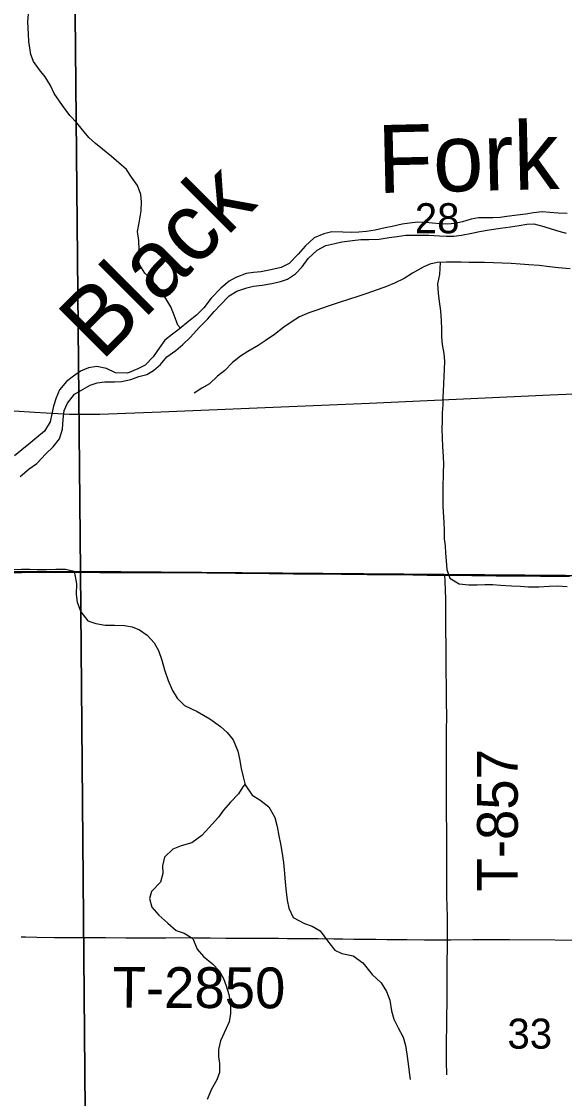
# Model space of a CAD drawing. Extents: x 1874609 to 2204689, y 815661 to 1281160.
# Drawn here: x 2024177 to 2028176, y 962602 to 970528 of the extents above; entities that cross this region are included whole.
import ezdxf

# ---------------------------------------------------------------- set-up
doc = ezdxf.new("R2010")
doc.units = 0
for name, color, linetype in [('GM_X_Major_River', 7, 'Continuous'), ('GM_X_Major_River_Text', 7, 'Continuous'), ('GM_X_Minor_River', 7, 'Continuous'), ('GM_X_Rail_Line', 7, 'Continuous'), ('GM_X_Section', 7, 'Continuous'), ('GM_X_Section_Text', 7, 'Continuous'), ('GM_X_State_Route', 7, 'Continuous'), ('GM_X_Township_Road', 7, 'Continuous'), ('GM_X_Township_Road_Text', 7, 'Continuous')]:
    doc.layers.add(name, color=color, linetype=linetype)

msp = doc.modelspace()

# ---------------------------------------------------------------- linework, layer by layer
at = {"layer": 'GM_X_Major_River'}
for points in [[(2028195, 969114.8), (2028128.9, 969116.8), (2028068.8, 969122.9), (2028010.7, 969126.9), (2027946.5, 969120.9), (2027890.4, 969110.9), (2027826.2, 969102.9), (2027752.1, 969092.9), (2027702, 969084.9), (2027647.8, 969082.9), (2027541.6, 969083), (2027489.5, 969073), (2027425.3, 969053), (2027367.2, 969041), (2027313.1, 969037), (2027259, 969039), (2027202.9, 969045.1), (2027152.8, 969049.1), (2027094.6, 969051.1), (2027034.5, 969045.2), (2026980.4, 969037.2), (2026906.2, 969019.2), (2026856.1, 969009.2), (2026781.9, 968993.1), (2026717.8, 968983.1), (2026661.7, 968977.2), (2026605.5, 968975.2), (2026543.4, 968979.2), (2026463.2, 968981.3), (2026403.1, 968965.3), (2026332.9, 968937.2), (2026266.7, 968875.1), (2026214.5, 968815), (2026148.3, 968746.8), (2026088.2, 968718.8), (2026014, 968700.8), (2025939.8, 968686.8), (2025885.7, 968680.8), (2025831.6, 968672.8), (2025755.4, 968644.8), (2025705.2, 968616.7), (2025645.1, 968566.6), (2025572.8, 968492.5), (2025520.6, 968422.3), (2025464.4, 968366.2), (2025408.3, 968322.1), (2025338.1, 968264), (2025287.9, 968228), (2025231.7, 968183.9), (2025189.6, 968123.7), (2025145.4, 968059.6), (2025087.2, 967999.5), (2025033.1, 967973.4), (2024956.9, 967941.4), (2024868.7, 967943.4), (2024802.6, 967975.6), (2024730.5, 967989.6), (2024670.3, 967979.6), (2024612.2, 967955.6), (2024560, 967917.5), (2024507.9, 967879.5), (2024455.7, 967817.3), (2024431.6, 967759.2), (2024411.5, 967697.1), (2024399.4, 967640.9), (2024387.3, 967582.8), (2024345.1, 967512.6), (2024288.9, 967466.5), (2024230.8, 967418.5), (2024178.6, 967376.4), (2024124.4, 967332.3)], [(2024166.4, 967179.9), (2024232.6, 967236), (2024288.7, 967276.1), (2024357, 967346.2), (2024409.1, 967398.3), (2024455.3, 967456.4), (2024479.4, 967528.6), (2024483.5, 967598.8), (2024491.6, 967664.9), (2024515.7, 967719.1), (2024565.9, 967785.2), (2024630.1, 967823.3), (2024682.2, 967851.3), (2024734.3, 967869.3), (2024790.5, 967877.3), (2024862.6, 967877.3), (2024912.7, 967879.3), (2024982.9, 967893.3), (2025041, 967915.3), (2025099.2, 967931.3), (2025149.3, 967959.4), (2025199.5, 968003.4), (2025247.6, 968059.6), (2025313.8, 968107.7), (2025364, 968151.7), (2025420.2, 968205.8), (2025484.4, 968276), (2025548.6, 968340.1), (2025596.8, 968394.2), (2025642.9, 968444.3), (2025707.1, 968510.5), (2025763.3, 968544.5), (2025835.5, 968568.5), (2025885.6, 968580.5), (2025949.7, 968588.5), (2026019.9, 968600.5), (2026084, 968614.5), (2026136.2, 968632.5), (2026194.3, 968672.6), (2026242.5, 968722.7), (2026286.7, 968784.9), (2026354.9, 968845), (2026419, 968879), (2026483.2, 968895), (2026535.3, 968907), (2026613.5, 968917), (2026675.6, 968923), (2026735.8, 968925), (2026811.9, 968927), (2026884.1, 968939), (2026944.2, 968946.9), (2027006.4, 968954.9), (2027058.5, 968956.9), (2027124.6, 968956.9), (2027176.7, 968954.9), (2027254.9, 968950.8), (2027307, 968948.8), (2027361.1, 968948.8), (2027417.2, 968956.8), (2027493.4, 968970.8), (2027549.5, 968982.7), (2027621.7, 968994.7), (2027703.9, 969006.7), (2027778, 969016.7), (2027842.2, 969026.7), (2027898.3, 969036.7), (2027950.4, 969038.7), (2028022.6, 969018.6), (2028078.7, 969002.5), (2028134.8, 968984.5), (2028188.9, 968970.4)]]:
    msp.add_lwpolyline(points, dxfattribs=at)
at = {"layer": 'GM_X_Minor_River'}
for points in [[(2025346.6, 968271.1), (2025328.1, 968294.1), (2025302.1, 968368.3), (2025276.1, 968428.5), (2025240.1, 968490.6), (2025190.1, 968562.8), (2025134, 968625), (2025084, 968675.2), (2025048, 968735.3), (2025032, 968787.5), (2025044.1, 968845.6), (2025040.2, 968915.8), (2025030.2, 968982), (2025044.3, 969046.1), (2025058.5, 969134.3), (2025060.5, 969200.5), (2025054.6, 969254.6), (2025030.6, 969320.8), (2024986.6, 969383), (2024950.6, 969439.2), (2024892.5, 969487.3), (2024840.5, 969535.4), (2024774.4, 969589.6), (2024722.3, 969629.7), (2024672.3, 969675.9), (2024626.2, 969732), (2024584.2, 969782.2), (2024532.1, 969836.3), (2024478.1, 969910.6), (2024418.1, 969998.8), (2024390.1, 970057), (2024352.1, 970121.2), (2024308.1, 970173.3), (2024266, 970233.5), (2024246, 970285.6), (2024230.1, 970381.9), (2024228.2, 970436), (2024224.3, 970528.2), (2024230.4, 970610.4)], [(2028218.6, 968707.7), (2028132.4, 968715.8), (2028064.3, 968723.9), (2027990.2, 968731.9), (2027914, 968738), (2027849.9, 968742), (2027783.8, 968748), (2027715.6, 968750.1), (2027653.5, 968752.1), (2027587.3, 968754.2), (2027471.1, 968754.2), (2027415, 968756.2), (2027356.9, 968758.3), (2027306.8, 968758.3), (2027238.6, 968754.3), (2027184.5, 968742.3), (2027134.4, 968720.3), (2027056.1, 968676.2), (2026994, 968638.2), (2026923.8, 968602.1), (2026851.6, 968574.1), (2026789.4, 968550), (2026719.3, 968526), (2026653.1, 968504), (2026592.9, 968486), (2026516.8, 968459.9), (2026428.5, 968429.9), (2026352.4, 968403.9), (2026292.2, 968383.8), (2026224, 968355.8), (2026161.9, 968315.8), (2026107.7, 968277.7), (2026039.5, 968225.6), (2025971.3, 968179.5), (2025919.1, 968143.4), (2025842.9, 968099.4), (2025788.8, 968065.3), (2025730.6, 968019.2), (2025674.4, 967961.1), (2025620.3, 967919), (2025560.1, 967862.9), (2025503.9, 967828.9), (2025447.8, 967792.8)], [(2027259.4, 968755.5), (2027254.5, 968666.1), (2027240.4, 968597.9), (2027246.4, 968527.8), (2027256.3, 968451.6), (2027262.3, 968399.4), (2027266.2, 968327.2), (2027270.1, 968263.1), (2027270.1, 968206.9), (2027276, 968150.8), (2027288, 968084.6), (2027291.9, 968028.5), (2027289.8, 967968.3), (2027287.8, 967918.2), (2027283.7, 967860.1), (2027281.6, 967809.9), (2027279.6, 967757.8), (2027279.5, 967707.7), (2027275.4, 967649.5), (2027275.4, 967585.4), (2027273.3, 967533.3), (2027275.2, 967465.1), (2027277.2, 967400.9), (2027281.1, 967326.8), (2027285, 967268.6), (2027281, 967212.5), (2027280.8, 967088.2), (2027278.7, 967020), (2027278.7, 966959.8), (2027286.5, 966843.5), (2027288.5, 966779.4), (2027290.4, 966721.2), (2027296.4, 966669.1), (2027298.3, 966615), (2027304.3, 966558.8), (2027308.2, 966494.7), (2027330.2, 966430.5), (2027400.3, 966390.3), (2027472.4, 966382.3), (2027532.5, 966382.3), (2027588.7, 966384.2), (2027646.8, 966384.2), (2027704.9, 966380.2), (2027785.1, 966374.1), (2027851.2, 966372.1), (2027911.3, 966368), (2027987.5, 966368), (2028063.6, 966372), (2028123.8, 966374), (2028195.9, 966369.9)], [(2024101.5, 966494.2), (2024177.6, 966498.2), (2024237.7, 966498.2), (2024291.9, 966496.1), (2024360, 966496.1), (2024430.2, 966498.1), (2024500.3, 966498), (2024564.4, 966482), (2024582.3, 966389.7), (2024580.3, 966311.5), (2024586.2, 966255.4), (2024614.2, 966183.2), (2024666.2, 966117), (2024724.3, 966096.9), (2024792.4, 966084.8), (2024860.6, 966084.8), (2024934.7, 966082.8), (2024990.9, 966072.7), (2025046.9, 966050.6), (2025101, 966012.5), (2025153.1, 965954.3), (2025185.1, 965898.2), (2025211, 965828), (2025231, 965757.8), (2025257, 965677.6), (2025289, 965605.4), (2025323, 965549.2), (2025377, 965493.1), (2025469.2, 965448.9), (2025563.3, 965396.8), (2025641.4, 965340.6), (2025691.4, 965294.4), (2025735.5, 965242.3), (2025769.5, 965158.1), (2025783.4, 965101.9), (2025795.4, 965031.7), (2025809.3, 964969.6), (2025823.3, 964909.4), (2025875.3, 964835.2), (2025931.4, 964801.1), (2025997.5, 964748.9), (2026041.5, 964668.7), (2026059.4, 964604.5), (2026071.4, 964534.4), (2026083.3, 964476.2), (2026093.3, 964420.1), (2026105.2, 964339.9), (2026113.2, 964257.7), (2026119.1, 964193.5), (2026125, 964123.3), (2026133, 964061.2), (2026144.9, 964003), (2026176.9, 963932.8), (2026261.1, 963890.7), (2026317.1, 963870.6), (2026375.2, 963836.5), (2026429.3, 963762.3), (2026483.3, 963694.1), (2026535.4, 963670), (2026619.5, 963651.9), (2026689.6, 963599.7), (2026759.7, 963515.5), (2026825.7, 963453.3), (2026863.7, 963389.1), (2026889.7, 963325), (2026901.7, 963246.8), (2026917.6, 963184.6), (2026951.6, 963122.4), (2026987.6, 963052.2), (2027003.6, 962992.1), (2027015.5, 962927.9), (2027023.5, 962857.7), (2027031.4, 962795.6), (2027039.4, 962741.4)], [(2025822.2, 964914), (2025807.2, 964895.4), (2025775.1, 964845.3), (2025714.9, 964783.2), (2025664.7, 964725), (2025626.6, 964672.9), (2025558.4, 964596.8), (2025504.2, 964536.6), (2025432, 964484.5), (2025353.8, 964460.5), (2025291.6, 964436.5), (2025229.4, 964378.4), (2025215.3, 964314.2), (2025217.3, 964258.1), (2025199.2, 964193.9), (2025133, 964125.8), (2025118.9, 964073.7), (2025136.8, 964009.5), (2025188.9, 963951.3), (2025254.9, 963891.2), (2025315, 963837), (2025375.1, 963818.9), (2025439.2, 963778.8), (2025471.2, 963700.6), (2025517.2, 963646.4), (2025583.3, 963592.2), (2025631.3, 963542.1), (2025663.3, 963485.9), (2025683.3, 963431.8), (2025703.3, 963367.6), (2025715.2, 963295.4), (2025715.2, 963227.3), (2025705.1, 963167.1), (2025685, 963117), (2025642.8, 963026.8), (2025626.7, 962962.7), (2025626.6, 962910.5), (2025634.6, 962860.4), (2025634.5, 962792.2), (2025614.4, 962740.1), (2025576.2, 962669.9), (2025544.1, 962593.8)]]:
    msp.add_lwpolyline(points, dxfattribs=at)
at = {"layer": 'GM_X_Rail_Line'}
msp.add_lwpolyline([(2024121.9, 967663.2), (2024271.8, 967652.2), (2024530.2, 967638.8), (2024753.2, 967639.1), (2025202.8, 967654.8), (2026739.4, 967720.6), (2028069.8, 967780.1), (2028830.6, 967813.5)], dxfattribs=at)
at = {"layer": 'GM_X_Section'}
for points in [[(2019252.8, 971849.2), (2024559.1, 971862.4), (2024612.3, 966480.2), (2019314.1, 966465)], [(2024559.1, 971862.4), (2029851.5, 971817.4), (2029966.8, 966437.3), (2024612.3, 966480.2)], [(2024612.3, 966480.2), (2024657.5, 961100), (2019313.3, 961100.8), (2019314.1, 966465)], [(2024612.3, 966480.2), (2029966.8, 966437.3), (2030007.8, 961117.1), (2024657.5, 961100)]]:
    msp.add_lwpolyline(points, close=True, dxfattribs=at)
at = {"layer": 'GM_X_State_Route'}
msp.add_lwpolyline([(2023835.7, 966471.9), (2024180, 966473.9), (2024425.9, 966476), (2024573.3, 966474.5), (2024753.8, 966474.3), (2024999.7, 966472.2), (2025278.5, 966473.5), (2025540.8, 966471.8), (2025753.9, 966467.9), (2025999.9, 966466.3), (2026180.1, 966462.7), (2026344.2, 966462.4), (2026721.2, 966458), (2026950.8, 966458.6), (2027163.9, 966454.2), (2027295.6, 966454), (2027311.5, 966453.9), (2027672.2, 966449.2), (2028000.1, 966447.1), (2028213.3, 966446.7)], dxfattribs=at)
at = {"layer": 'GM_X_Township_Road'}
for points in [[(2027307.4, 965093.6), (2027307.1, 965133.4), (2027307, 965231.6), (2027307.7, 965313.4), (2027308.2, 965411.8), (2027307.7, 965526.5), (2027307.1, 965575.7), (2027306.4, 965641.1), (2027305.3, 965739.1), (2027303.4, 965934.3), (2027302.9, 966048.5), (2027302.1, 966146.5), (2027300.7, 966277.6), (2027296.9, 966408.7), (2027295.6, 966454)], [(2027313.2, 963770.2), (2027313.5, 963823.1), (2027314, 963888.7), (2027313.5, 963954.1), (2027312.2, 964003.2), (2027310.2, 964101.3), (2027310.2, 964281.5), (2027309.6, 964412.7), (2027308.9, 964494.6), (2027306.5, 964772.9), (2027307.4, 964887.5), (2027307.8, 965035.1), (2027307.4, 965093.6)], [(2024174.7, 963792.4), (2024207, 963791.5), (2024288.6, 963789.4), (2024419.7, 963787.4), (2024518, 963785.7), (2024632.5, 963785.6), (2024796.5, 963786), (2024944, 963785.4), (2025058.7, 963785), (2025156.9, 963784.8), (2025238.9, 963785), (2025337.2, 963785.6), (2025451.9, 963784.7), (2025566.4, 963783.9), (2025681, 963782.3), (2025828.4, 963781.1), (2025942, 963782.1), (2026004.7, 963781.8), (2026068.5, 963780.8), (2026133.3, 963779.7), (2026231.3, 963779.1), (2026296.8, 963779.4), (2026362.3, 963779.4), (2026476.7, 963777.9), (2026542, 963776.1), (2026623.6, 963775.1), (2026721.5, 963774.2), (2026786.9, 963774), (2026868.1, 963772.5), (2027014.8, 963770.9), (2027144.5, 963770.2), (2027209.1, 963769.6), (2027313.2, 963770.2)], [(2027309.3, 962776.3), (2027307, 962874.6), (2027307.2, 962923.5), (2027306.5, 963005.2), (2027307.4, 963054.2), (2027309.4, 963103.3), (2027309.7, 963169), (2027310.7, 963347.6), (2027311.9, 963547.3), (2027313.2, 963770.2)], [(2027313.2, 963770.2), (2027339.5, 963770.3), (2027501.6, 963770.9), (2027616.2, 963772.7), (2027681.7, 963772.1), (2027771.4, 963770.9), (2028440.6, 963768.1)]]:
    msp.add_lwpolyline(points, dxfattribs=at)

# ---------------------------------------------------------------- texts
at = {"layer": 'GM_X_Major_River_Text'}
for s, height, rotation, p in [('Fork', 500.09, 1.29997, (2026802.9, 969265.7)), ('Black', 500.1, 44.96631, (2024766.2, 968022))]:
    msp.add_text(s, height=height, rotation=rotation, dxfattribs=at).set_placement(p)
at = {"layer": 'GM_X_Section_Text'}
for s, p in [('28', (2027073.5, 968970.2)), ('33', (2027755.5, 962968.6))]:
    msp.add_text(s, height=221, rotation=0.00001, dxfattribs=at).set_placement(p)
at = {"layer": 'GM_X_Township_Road_Text'}
for s, rotation, p in [('T-857', 90, (2027831.8, 964125.5)), ('T-2850', 359.76608, (2024848, 963270.4))]:
    msp.add_text(s, height=300, rotation=rotation, dxfattribs=at).set_placement(p)

doc.saveas('drawing.dxf')
